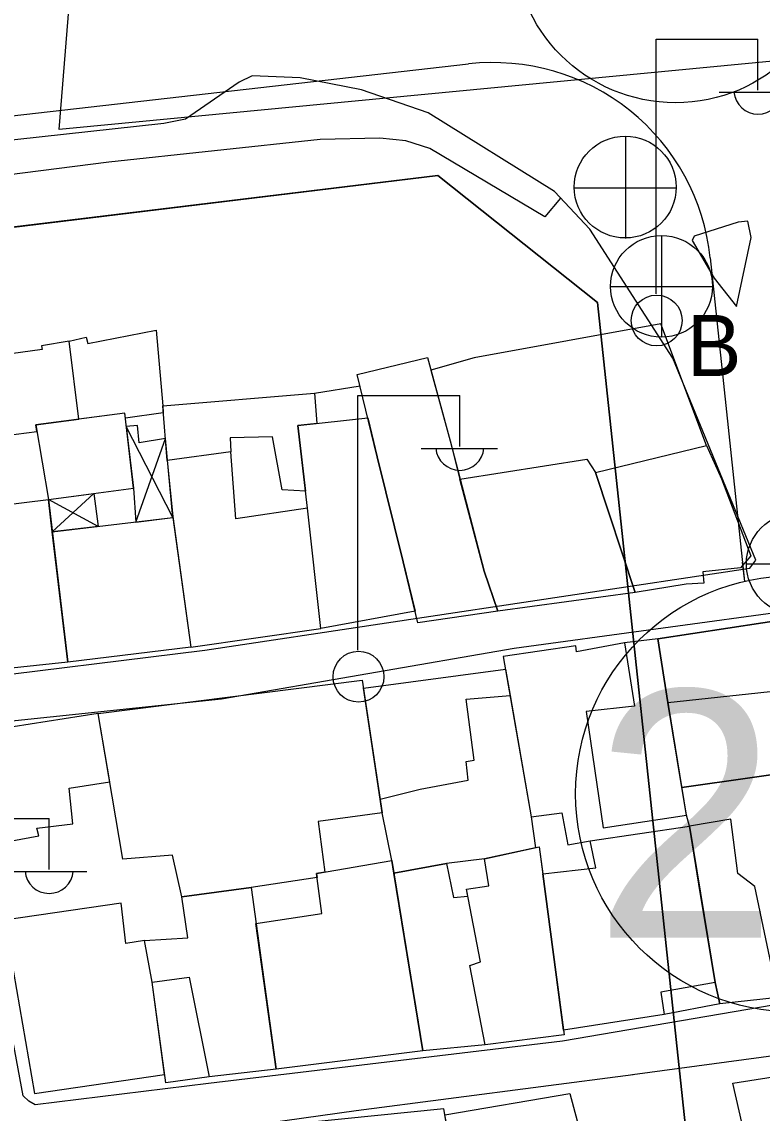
# Model space of a CAD drawing. Extents: x 417997 to 421451, y 4451742 to 4455216.
# Drawn here: x 419762.1 to 419812.9, y 4453621.7 to 4453696.8 of the extents above; entities that cross this region are included whole.
import ezdxf

# ---------------------------------------------------------------- set-up
doc = ezdxf.new("R2010")
doc.units = 0
for name, color, linetype in [('ADAKENARI', 7, 'Continuous'), ('B_Mesken', 7, 'Continuous'), ('B_Sundurma', 7, 'Continuous'), ('B_Teras', 7, 'Continuous'), ('KALDIRIM', 7, 'Continuous'), ('KD_DAIRE', 7, 'Continuous'), ('KD_YGEN', 7, 'Continuous'), ('PL_TİCK', 7, 'Continuous'), ('S_Elektrik_Diregi', 7, 'Continuous'), ('S_Rogar_Kapagi', 7, 'Continuous'), ('S_Rogar_Kapagi_Buski', 7, 'Continuous'), ('Sinir_Duvar_tek_tarafa_ait', 7, 'Continuous'), ('SN_KENTSEL_DONUSUM', 7, 'Continuous'), ('TR_TİCK', 7, 'Continuous'), ('Yol_Kaldirim_kenari_bordurtasi', 7, 'Continuous'), ('Yol_Sose', 7, 'Continuous')]:
    doc.layers.add(name, color=color, linetype=linetype)

msp = doc.modelspace()

# ---------------------------------------------------------------- linework, layer by layer
at = {"layer": 'ADAKENARI'}
for p, q in [((419643.68, 4453668.352), (419790.646, 4453686.201)), ((419643.68, 4453668.352), (419790.646, 4453686.201)), ((419790.646, 4453686.201), (419801.632, 4453677.462)), ((419790.646, 4453686.201), (419801.632, 4453677.462)), ((419801.632, 4453677.462), (419807.645, 4453620.997)), ((419801.632, 4453677.462), (419807.645, 4453620.997))]:
    msp.add_line(p, q, dxfattribs=at)
at = {"layer": 'B_Mesken'}
for points in [[(419809.122, 4453667.649), (419805.982, 4453676.016), (419793.158, 4453673.661), (419790.179, 4453672.829), (419791.508, 4453667.951), (419792.162, 4453665.316), (419800.896, 4453666.71), (419801.498, 4453665.783)], [(419765.325, 4453674.807), (419766.492, 4453675.08), (419766.608, 4453674.652), (419771.296, 4453675.578), (419771.749, 4453670.371), (419771.788, 4453669.876), (419769.179, 4453669.518), (419769.14, 4453669.854), (419765.983, 4453669.444)], [(419765.983, 4453669.444), (419765.325, 4453674.807), (419763.415, 4453674.503), (419763.463, 4453674.251), (419754.482, 4453673.001), (419755.264, 4453667.591), (419763.104, 4453668.596), (419763.026, 4453669.06)], [(419793.838, 4453659), (419794.784, 4453656.256), (419789.276, 4453655.448), (419788.269, 4453659.647), (419786.491, 4453666.863), (419785.11, 4453672.532), (419789.947, 4453673.68), (419791.508, 4453667.951)], [(419772.045, 4453666.617), (419771.749, 4453670.371), (419782.175, 4453671.238), (419782.342, 4453669.156), (419781.033, 4453669.015), (419781.565, 4453664.504), (419779.944, 4453664.59), (419779.287, 4453668.247), (419776.388, 4453668.156), (419776.435, 4453667.203)], [(419763.026, 4453669.06), (419763.891, 4453663.926), (419769.732, 4453664.699), (419769.14, 4453669.854)], [(419789.086, 4453656.24), (419782.613, 4453655.061), (419781.705, 4453663.32), (419781.033, 4453669.015), (419785.841, 4453669.533), (419786.491, 4453666.863), (419788.269, 4453659.647)], [(419773.668, 4453653.764), (419782.613, 4453655.061), (419781.705, 4453663.32), (419776.774, 4453662.595), (419776.435, 4453667.203), (419772.045, 4453666.617), (419772.436, 4453662.754)], [(419810.138, 4453665.337), (419812.159, 4453660.052), (419811.454, 4453659.223), (419808.863, 4453658.96), (419808.937, 4453658.165), (419807.721, 4453658.1), (419804.211, 4453657.541), (419801.498, 4453665.783), (419809.122, 4453667.649)], [(419804.211, 4453657.541), (419794.784, 4453656.256), (419793.838, 4453659), (419792.162, 4453665.316), (419800.896, 4453666.71), (419801.498, 4453665.783)], [(419763.891, 4453663.926), (419765.23, 4453652.746), (419758.747, 4453652.053), (419758.778, 4453651.725), (419757.566, 4453651.655), (419755.968, 4453663.136), (419757.516, 4453663.378), (419757.554, 4453663.142)], [(419764.159, 4453661.694), (419772.447, 4453662.678), (419773.668, 4453653.764), (419765.23, 4453652.746)], [(419816.265, 4453651.019), (419817.081, 4453645.496), (419807.419, 4453644.127), (419806.469, 4453649.972), (419805.76, 4453654.337), (419815.399, 4453655.81)], [(419803.479, 4453654.072), (419800.192, 4453653.454), (419800.133, 4453653.874), (419795.149, 4453653.141), (419797.072, 4453642.109), (419799.176, 4453642.386), (419799.595, 4453640.182), (419801.115, 4453640.458), (419807.938, 4453641.459), (419807.73, 4453642.217), (419807.73, 4453642.217), (419807.419, 4453644.127), (419805.76, 4453654.337)], [(419795.301, 4453652.267), (419795.619, 4453650.44), (419797.072, 4453642.109), (419797.358, 4453639.975), (419793.849, 4453639.208), (419791.258, 4453638.897), (419787.628, 4453638.241), (419787.487, 4453639.113), (419786.826, 4453642.373), (419786.683, 4453643.322), (419785.533, 4453650.958)], [(419785.45, 4453651.504), (419786.826, 4453642.373), (419782.424, 4453641.796), (419782.877, 4453638.298), (419782.322, 4453638.2), (419782.356, 4453637.934), (419777.815, 4453637.249), (419773.06, 4453636.6), (419772.409, 4453639.478), (419768.995, 4453639.198), (419767.318, 4453649.214)], [(419767.318, 4453649.214), (419757.95, 4453647.745), (419758.737, 4453643.229), (419758.922, 4453643.235), (419759.503, 4453640.104), (419763.232, 4453640.795), (419763.103, 4453641.338), (419765.563, 4453641.623), (419765.31, 4453644.088), (419768.103, 4453644.524)], [(419814.045, 4453629.693), (419810.024, 4453629.239), (419809.717, 4453630.709), (419808.598, 4453637.471), (419807.938, 4453641.459), (419807.73, 4453642.217), (419807.419, 4453644.127), (419817.081, 4453645.496), (419818.637, 4453645.717), (419820.919, 4453630.745)], [(419809.717, 4453630.709), (419810.024, 4453629.239), (419806.211, 4453628.51), (419799.28, 4453627.443), (419797.864, 4453638.186), (419801.503, 4453638.589), (419801.115, 4453640.458), (419807.938, 4453641.459), (419808.598, 4453637.471)], [(419787.628, 4453638.241), (419791.258, 4453638.897), (419791.736, 4453636.559), (419792.716, 4453636.649), (419792.622, 4453637.138), (419794.15, 4453637.367), (419793.849, 4453639.208), (419797.62, 4453640.032), (419797.864, 4453638.186), (419799.28, 4453627.443), (419799.323, 4453627.112), (419793.899, 4453626.431), (419789.619, 4453626.007)], [(419778.156, 4453634.78), (419782.673, 4453635.45), (419782.322, 4453638.2), (419787.487, 4453639.113), (419789.619, 4453626.007), (419779.54, 4453624.744)], [(419771.011, 4453630.743), (419770.501, 4453633.595), (419773.481, 4453633.785), (419773.06, 4453636.6), (419777.815, 4453637.249), (419779.54, 4453624.744), (419774.939, 4453624.23), (419771.952, 4453623.809)], [(419770.501, 4453633.595), (419769.2, 4453633.405), (419768.881, 4453636.162), (419760.881, 4453634.99), (419762.927, 4453623.077), (419771.873, 4453624.391), (419771.011, 4453630.743)], [(419813.612, 4453612.088), (419810.915, 4453623.797), (419820.855, 4453625.355), (419822.236, 4453613.492)], [(419791.133, 4453621.62), (419799.714, 4453623.082), (419800.821, 4453618.988), (419802.645, 4453610.652), (419798.594, 4453609.836), (419798.379, 4453611.048), (419793.479, 4453610.061)], [(419791.85, 4453617.397), (419791.065, 4453622.022), (419781.774, 4453621.092), (419784.317, 4453608.837), (419793.479, 4453610.061)]]:
    msp.add_lwpolyline(points, close=True, dxfattribs=at)
at = {"layer": 'B_Sundurma'}
for p, q in [((419772.447, 4453662.678), (419769.245, 4453668.937)), ((419769.893, 4453662.375), (419771.927, 4453668.113)), ((419767.315, 4453662.069), (419763.891, 4453663.926)), ((419767.002, 4453664.338), (419764.159, 4453661.694))]:
    msp.add_line(p, q, dxfattribs=at)
for points in [[(419769.732, 4453664.699), (419769.893, 4453662.375), (419772.447, 4453662.678), (419771.927, 4453668.113), (419770.133, 4453667.817), (419770.008, 4453669.011), (419769.245, 4453668.937)], [(419767.002, 4453664.338), (419767.315, 4453662.069), (419764.159, 4453661.694), (419763.891, 4453663.926)]]:
    msp.add_lwpolyline(points, close=True, dxfattribs=at)
at = {"layer": 'B_Teras'}
for points in [[(419806.469, 4453649.972), (419816.265, 4453651.019), (419815.399, 4453655.81), (419805.76, 4453654.337)], [(419800.84, 4453649.344), (419802.007, 4453641.358), (419807.73, 4453642.217), (419805.76, 4453654.337), (419803.479, 4453654.072), (419804.17, 4453649.714)], [(419787.487, 4453639.113), (419786.826, 4453642.373), (419786.683, 4453643.322), (419789.443, 4453644.01), (419792.746, 4453644.63), (419792.607, 4453645.904), (419793.16, 4453646.005), (419792.589, 4453650.196), (419795.619, 4453650.44), (419797.072, 4453642.109), (419797.358, 4453639.975), (419793.849, 4453639.208), (419791.258, 4453638.897), (419787.628, 4453638.241)], [(419807.419, 4453644.127), (419818.637, 4453645.717), (419820.919, 4453630.745), (419814.045, 4453629.693), (419812.44, 4453637.316), (419811.264, 4453638.208), (419810.779, 4453641.935), (419807.938, 4453641.459), (419807.73, 4453642.217)], [(419797.864, 4453638.186), (419801.503, 4453638.589), (419801.115, 4453640.458), (419807.938, 4453641.459), (419809.717, 4453630.709), (419805.971, 4453630.055), (419806.211, 4453628.51), (419799.28, 4453627.443)], [(419793.849, 4453639.208), (419797.62, 4453640.032), (419799.323, 4453627.112), (419793.899, 4453626.431), (419792.842, 4453631.892), (419793.588, 4453632.14), (419792.622, 4453637.138), (419794.15, 4453637.367)], [(419771.952, 4453623.809), (419771.011, 4453630.743), (419773.57, 4453631.091), (419774.939, 4453624.23)]]:
    msp.add_lwpolyline(points, close=True, dxfattribs=at)
at = {"layer": 'KALDIRIM'}
for p, q in [((419654.775, 4453678.169), (419792.76, 4453693.876)), ((419654.775, 4453678.169), (419792.76, 4453693.876)), ((419809.374, 4453680.543), (419811.717, 4453658.296)), ((419809.374, 4453680.543), (419811.717, 4453658.296)), ((419811.577, 4453659.625), (419811.718, 4453658.296)), ((419811.577, 4453659.625), (419811.718, 4453658.296))]:
    msp.add_line(p, q, dxfattribs=at)
msp.add_arc((419794.457, 4453678.972), 15, 6.01068, 96.49381, dxfattribs=at)
msp.add_arc((419794.457, 4453678.972), 15, 6.01068, 96.49381, dxfattribs=at)
at = {"layer": 'KD_DAIRE'}
msp.add_circle((419815.123, 4453643.688), 15, dxfattribs=at)
msp.add_circle((419815.123, 4453643.688), 15, dxfattribs=at)
at = {"layer": 'PL_TİCK'}
msp.add_lwpolyline([(419643.952, 4453595.958), (419798.746, 4453610.14), (419807.645, 4453620.997), (419801.632, 4453677.462), (419790.646, 4453686.201), (419650.212, 4453669.145), (419643.952, 4453595.958)], dxfattribs=at)
msp.add_lwpolyline([(419643.952, 4453595.958), (419798.746, 4453610.14), (419807.645, 4453620.997), (419801.632, 4453677.462), (419790.646, 4453686.201), (419650.212, 4453669.145), (419643.952, 4453595.958)], dxfattribs=at)
at = {"layer": 'S_Elektrik_Diregi'}
for p, q in [((419805.654, 4453678.07), (419805.654, 4453695.57)), ((419805.654, 4453695.57), (419812.654, 4453695.57)), ((419812.654, 4453692.07), (419812.654, 4453695.57)), ((419809.994, 4453691.93), (419815.244, 4453691.93)), ((419785.165, 4453653.576), (419785.165, 4453671.076)), ((419785.165, 4453671.076), (419792.165, 4453671.076)), ((419792.165, 4453667.576), (419792.165, 4453671.076)), ((419789.505, 4453667.436), (419794.755, 4453667.436)), ((419756.941, 4453641.986), (419763.941, 4453641.986)), ((419763.941, 4453638.486), (419763.941, 4453641.986)), ((419761.281, 4453638.346), (419766.531, 4453638.346))]:
    msp.add_line(p, q, dxfattribs=at)
for centre in [(419805.69, 4453676.235), (419785.201, 4453651.741)]:
    msp.add_circle(centre, 1.75, dxfattribs=at)
for centre in [(419812.654, 4453692.083), (419792.165, 4453667.589), (419763.942, 4453638.499)]:
    msp.add_arc(centre, 1.658, 184.83843, 355.14641, dxfattribs=at)
at = {"layer": 'S_Rogar_Kapagi'}
for p, q in [((419803.583, 4453681.881), (419803.583, 4453688.881)), ((419800.013, 4453685.346), (419807.013, 4453685.346))]:
    msp.add_line(p, q, dxfattribs=at)
msp.add_circle((419803.53, 4453685.409), 3.5, dxfattribs=at)
at = {"layer": 'S_Rogar_Kapagi_Buski'}
for p, q in [((419806.023, 4453682.083), (419806.023, 4453675.083)), ((419802.523, 4453678.583), (419809.523, 4453678.583)), ((419811.853, 4453659.503), (419818.853, 4453659.503))]:
    msp.add_line(p, q, dxfattribs=at)
for centre in [(419806.023, 4453678.583), (419815.353, 4453659.503)]:
    msp.add_circle(centre, 3.5, dxfattribs=at)
at = {"layer": 'Sinir_Duvar_tek_tarafa_ait'}
msp.add_lwpolyline([(419782.175, 4453671.238), (419785.305, 4453671.733)], dxfattribs=at)
at = {"layer": 'SN_KENTSEL_DONUSUM'}
for p, q in [((419764.634, 4453689.37), (419774.681, 4453812.81)), ((419764.634, 4453689.37), (419774.681, 4453812.81)), ((419906.734, 4453703.006), (419764.634, 4453689.37)), ((419906.734, 4453703.006), (419764.634, 4453689.37))]:
    msp.add_line(p, q, dxfattribs=at)
at = {"layer": 'TR_TİCK'}
msp.add_lwpolyline([(419643.952, 4453595.958), (419798.746, 4453610.14), (419807.645, 4453620.997), (419801.632, 4453677.462), (419790.646, 4453686.201), (419650.212, 4453669.145), (419643.952, 4453595.958)], dxfattribs=at)
msp.add_lwpolyline([(419643.952, 4453595.958), (419798.746, 4453610.14), (419807.645, 4453620.997), (419801.632, 4453677.462), (419790.646, 4453686.201), (419650.212, 4453669.145), (419643.952, 4453595.958)], dxfattribs=at)
at = {"layer": 'Yol_Kaldirim_kenari_bordurtasi'}
msp.add_lwpolyline([(419799.091, 4453684.655), (419797.998, 4453683.356), (419790.092, 4453688.053), (419788.456, 4453688.584), (419786.659, 4453688.763), (419782.555, 4453688.684), (419768.05, 4453687.112), (419752.928, 4453685.201)], dxfattribs=at)
at = {"layer": 'Yol_Sose'}
for points in [[(419757.547, 4453651.448), (419774.633, 4453653.566), (419812.097, 4453659.209), (419812.51, 4453659.757), (419806.794, 4453673.638), (419801.092, 4453682.525), (419798.673, 4453685.1), (419789.998, 4453690.509), (419785.41, 4453692.1), (419781.198, 4453692.927), (419777.889, 4453693.065), (419777.008, 4453692.631), (419773.307, 4453690.079), (419771.833, 4453689.79), (419756.542, 4453688.117)], [(419811.173, 4453677.197), (419812.189, 4453681.948), (419811.964, 4453683.059), (419811.283, 4453682.993), (419808.259, 4453682.023), (419808.121, 4453681.747), (419809.653, 4453679.154)], [(419809.653, 4453679.154), (419811.173, 4453677.197)], [(419774.883, 4453623.778), (419762.973, 4453622.293), (419762.547, 4453622.556), (419762.161, 4453622.918), (419758.979, 4453640.009), (419757.625, 4453647.686), (419757.82, 4453648.131), (419758.11, 4453648.358), (419775.788, 4453650.231), (419795.899, 4453653.71), (419815.369, 4453656.357), (419815.731, 4453656.25), (419816.13, 4453655.784), (419818.959, 4453645.902), (419821.428, 4453631.628), (419821.493, 4453631.281), (419821.459, 4453630.797), (419821.257, 4453630.557), (419820.924, 4453630.395), (419799.23, 4453626.676)], [(419804.028, 4453624.383), (419820.521, 4453626.621), (419821.062, 4453626.44), (419821.385, 4453626.062), (419822.475, 4453616.087), (419824.278, 4453601.435), (419823.733, 4453600.863), (419823.104, 4453600.379), (419817.531, 4453599.011), (419802.342, 4453596.348), (419782.018, 4453594.586), (419766.945, 4453593.195), (419766.651, 4453593.592), (419764.598, 4453605.934), (419762.664, 4453618.219), (419762.777, 4453618.574), (419762.986, 4453618.82), (419785.05, 4453621.913)], [(419799.23, 4453626.676), (419774.883, 4453623.778)], [(419785.05, 4453621.913), (419804.085, 4453624.391)]]:
    msp.add_lwpolyline(points, dxfattribs=at)
msp.add_circle((419806.992, 4453702.347), 11.139, dxfattribs=at)

# ---------------------------------------------------------------- texts
at = {"layer": 'KD_YGEN'}
msp.add_text('20', height=17, dxfattribs=at).set_placement((419801.359, 4453633.792))
msp.add_text('20', height=17, dxfattribs=at).set_placement((419801.359, 4453633.792))
at = {"layer": 'S_Rogar_Kapagi_Buski'}
msp.add_text('B', height=4.2, dxfattribs=at).set_placement((419807.769, 4453672.418))

doc.saveas('drawing.dxf')
